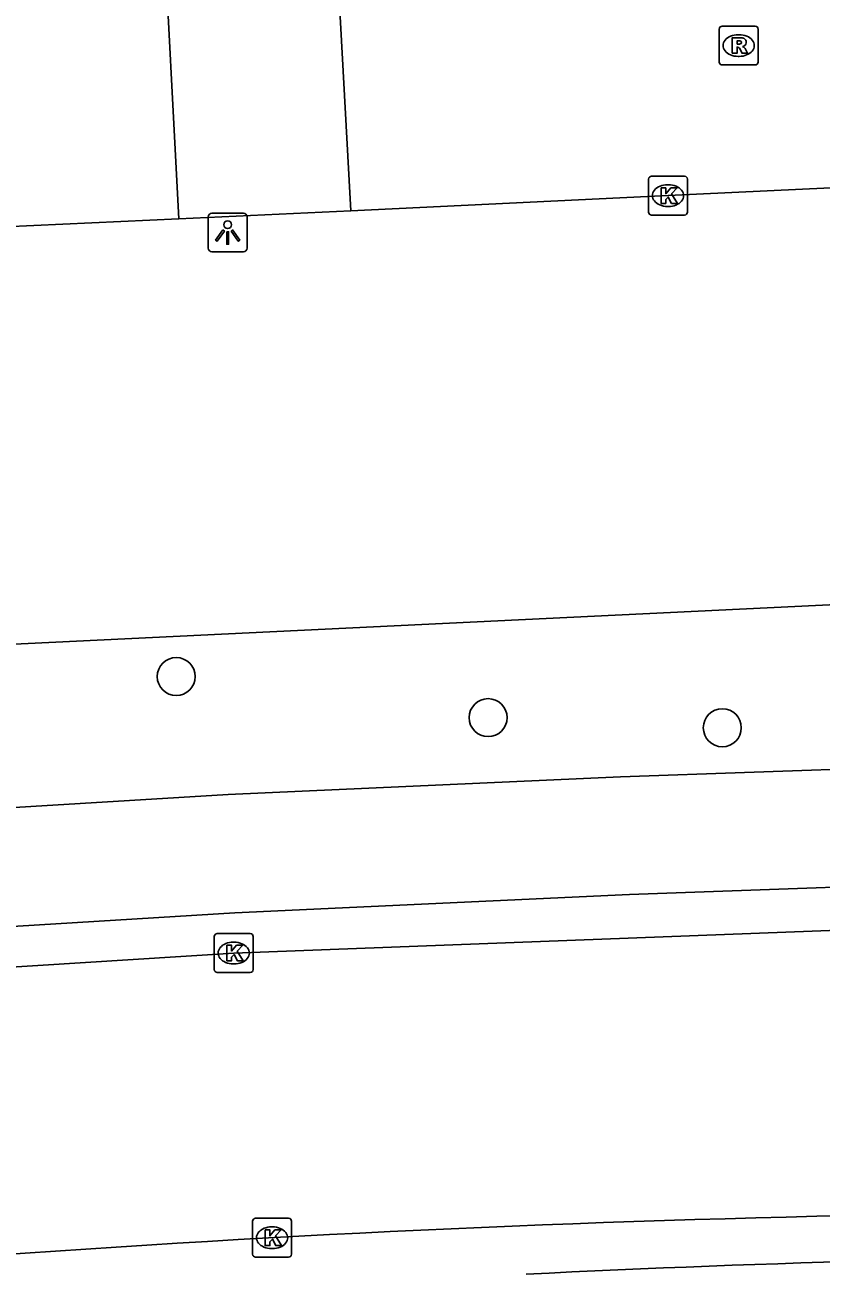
# Model space of a CAD drawing. Extents: x 159053 to 160041, y 380450 to 381422.
# Drawn here: x 159856.62 to 159877.12, y 380842.97 to 380874.99 of the extents above; entities that cross this region are included whole.
import ezdxf

# ---------------------------------------------------------------- set-up
doc = ezdxf.new("R2010")
doc.units = 0
for name, color, linetype in [('IMGEO_Berm_groen', 7, 'Continuous'), ('IMGEO_Boom', 7, 'Continuous'), ('IMGEO_Fietspad_gesloten', 7, 'Continuous'), ('IMGEO_Kolk', 7, 'Continuous'), ('IMGEO_Lichtpunt', 7, 'Continuous'), ('IMGEO_Rijbaan_lokaal_gesloten', 7, 'Continuous'), ('IMGEO_Rijbaan_lokaal_open', 7, 'Continuous'), ('IMGEO_Rioolput', 7, 'Continuous')]:
    doc.layers.add(name, color=color, linetype=linetype)

msp = doc.modelspace()

# ---------------------------------------------------------------- linework, layer by layer
at = {"layer": 'IMGEO_Berm_groen'}
msp.add_lwpolyline([(159954.072, 380860.782), (159954.947, 380862.677), (159947.514, 380867.988), (159937.181, 380868.08), (159926.058, 380860.703), (159902.245, 380860.568), (159882.127, 380860.285), (159849.043, 380858.685), (159776.078, 380853.854), (159762.004, 380858.511), (159750.877, 380857.546), (159748.112, 380854.334), (159749.968, 380850.893)], dxfattribs=at)
at = {"layer": 'IMGEO_Boom'}
for centre in [(159860.514, 380858.204), (159868.544, 380857.145), (159874.573, 380856.885)]:
    msp.add_circle(centre, 0.489, dxfattribs=at)
at = {"layer": 'IMGEO_Fietspad_gesloten'}
for points in [[(159941.999, 380856.385), (159900.169, 380856.239), (159882.277, 380855.98), (159871.949, 380855.624), (159861.854, 380855.168), (159841.235, 380853.915), (159802.241, 380850.732), (159761.702, 380847.843)], [(159761.439, 380844.812), (159761.948, 380844.796), (159802.587, 380847.782), (159841.485, 380850.858), (159862.024, 380852.122), (159872.183, 380852.589), (159882.27, 380852.951), (159889.555, 380853.072), (159900.233, 380853.185), (159942.503, 380853.274)]]:
    msp.add_lwpolyline(points, dxfattribs=at)
msp.add_arc((159888.541, 380466.416), 376.876, 87.15952, 92.89216, dxfattribs=at)
at = {"layer": 'IMGEO_Kolk'}
for p, q in [((159872.674, 380870.162), (159872.674, 380871.014)), ((159872.749, 380871.088), (159873.601, 380871.088)), ((159873.675, 380871.014), (159873.675, 380870.162)), ((159873.162, 380870.868), (159873.187, 380870.868)), ((159873.601, 380870.088), (159872.749, 380870.088)), ((159873.185, 380870.308), (159873.16, 380870.308)), ((159861.494, 380850.657), (159861.494, 380851.509)), ((159861.569, 380851.583), (159862.421, 380851.583)), ((159862.495, 380851.509), (159862.495, 380850.657)), ((159861.982, 380851.363), (159862.007, 380851.363)), ((159862.421, 380850.583), (159861.569, 380850.583)), ((159862.005, 380850.803), (159861.98, 380850.803)), ((159862.481, 380843.325), (159862.481, 380844.177)), ((159862.556, 380844.251), (159863.408, 380844.251)), ((159863.482, 380844.177), (159863.482, 380843.325)), ((159862.969, 380844.031), (159862.994, 380844.031)), ((159862.992, 380843.471), (159862.967, 380843.471)), ((159863.408, 380843.251), (159862.556, 380843.251))]:
    msp.add_line(p, q, dxfattribs=at)
for points in [[(159872.674, 380870.162), (159872.674, 380871.014)], [(159872.749, 380871.088), (159873.601, 380871.088)], [(159873.675, 380871.014), (159873.675, 380870.162)], [(159872.995, 380870.788), (159873.118, 380870.788), (159873.118, 380870.637), (159873.248, 380870.788), (159873.412, 380870.788), (159873.266, 380870.637), (159873.419, 380870.388), (159873.267, 380870.388), (159873.182, 380870.552), (159873.118, 380870.485), (159873.118, 380870.388), (159872.995, 380870.388), (159872.995, 380870.788)], [(159873.601, 380870.088), (159872.749, 380870.088)], [(159861.494, 380850.657), (159861.494, 380851.509)], [(159861.569, 380851.583), (159862.421, 380851.583)], [(159862.495, 380851.509), (159862.495, 380850.657)], [(159861.815, 380851.283), (159861.938, 380851.283), (159861.938, 380851.132), (159862.068, 380851.283), (159862.232, 380851.283), (159862.086, 380851.132), (159862.239, 380850.883), (159862.087, 380850.883), (159862.002, 380851.047), (159861.938, 380850.98), (159861.938, 380850.883), (159861.815, 380850.883), (159861.815, 380851.283)], [(159862.421, 380850.583), (159861.569, 380850.583)], [(159862.481, 380843.325), (159862.481, 380844.177)], [(159862.556, 380844.251), (159863.408, 380844.251)], [(159863.482, 380844.177), (159863.482, 380843.325)], [(159862.802, 380843.951), (159862.925, 380843.951), (159862.925, 380843.8), (159863.055, 380843.951), (159863.219, 380843.951), (159863.073, 380843.8), (159863.226, 380843.551), (159863.074, 380843.551), (159862.989, 380843.715), (159862.925, 380843.648), (159862.925, 380843.551), (159862.802, 380843.551), (159862.802, 380843.951)], [(159863.408, 380843.251), (159862.556, 380843.251)]]:
    msp.add_lwpolyline(points, dxfattribs=at)
for centre, start, end in [((159872.751, 380871.012), 91.552, 178.448), ((159872.751, 380871.012), 91.552, 178.448), ((159873.599, 380871.012), 1.552, 88.448), ((159873.599, 380871.012), 1.552, 88.448), ((159872.751, 380870.164), 181.552, 268.448), ((159872.751, 380870.164), 181.552, 268.448), ((159873.599, 380870.164), 271.552, 358.448), ((159873.599, 380870.164), 271.552, 358.448), ((159861.571, 380851.507), 91.552, 178.448), ((159861.571, 380851.507), 91.552, 178.448), ((159862.419, 380851.507), 1.552, 88.448), ((159862.419, 380851.507), 1.552, 88.448), ((159861.571, 380850.659), 181.552, 268.448), ((159861.571, 380850.659), 181.552, 268.448), ((159862.419, 380850.659), 271.552, 358.448), ((159862.419, 380850.659), 271.552, 358.448), ((159862.558, 380844.175), 91.552, 178.448), ((159862.558, 380844.175), 91.552, 178.448), ((159863.406, 380844.175), 1.552, 88.448), ((159863.406, 380844.175), 1.552, 88.448), ((159862.558, 380843.327), 181.552, 268.448), ((159862.558, 380843.327), 181.552, 268.448), ((159863.406, 380843.327), 271.552, 358.448), ((159863.406, 380843.327), 271.552, 358.448)]:
    msp.add_arc(centre, 0.0765, start, end, dxfattribs=at)
for centre, major_axis, ratio, start_param, end_param in [((159873.161, 380870.588), (-0.387, 0.002), 0.722429, 4.712389, 7.853982), ((159873.186, 380870.588), (-0.39, 0.002), 0.717154, 1.570796, 4.712389), ((159861.981, 380851.083), (-0.387, 0.002), 0.722429, 4.712389, 7.853982), ((159862.006, 380851.083), (-0.39, 0.002), 0.717154, 1.570796, 4.712389), ((159862.968, 380843.751), (-0.387, 0.002), 0.722429, 4.712389, 7.853982), ((159862.993, 380843.751), (-0.39, 0.002), 0.717154, 1.570796, 4.712389)]:
    msp.add_ellipse(centre, major_axis=major_axis, ratio=ratio, start_param=start_param, end_param=end_param, dxfattribs=at)
at = {"layer": 'IMGEO_Lichtpunt'}
for p, q in [((159861.34, 380870.041), (159861.34, 380869.234)), ((159861.34, 380870.041), (159861.34, 380869.234)), ((159862.242, 380870.136), (159861.434, 380870.136)), ((159862.242, 380870.136), (159861.434, 380870.136)), ((159862.336, 380869.234), (159862.336, 380870.041)), ((159862.336, 380869.234), (159862.336, 380870.041)), ((159861.434, 380869.14), (159862.242, 380869.14)), ((159861.434, 380869.14), (159862.242, 380869.14))]:
    msp.add_line(p, q, dxfattribs=at)
for points in [[(159861.714, 380869.705), (159861.753, 380869.677), (159861.565, 380869.415), (159861.527, 380869.442), (159861.714, 380869.705)], [(159861.816, 380869.657), (159861.863, 380869.657), (159861.863, 380869.335), (159861.816, 380869.335), (159861.816, 380869.657)], [(159861.926, 380869.677), (159861.964, 380869.704), (159862.151, 380869.442), (159862.112, 380869.414), (159861.926, 380869.677)]]:
    msp.add_lwpolyline(points, dxfattribs=at)
msp.add_circle((159861.839, 380869.839), 0.0994, dxfattribs=at)
for centre, start, end in [((159861.434, 380870.041), 90, 180), ((159861.434, 380870.041), 90, 180), ((159862.242, 380870.041), 0, 90), ((159862.242, 380870.041), 0, 90), ((159861.434, 380869.234), 180, 270), ((159861.434, 380869.234), 180, 270), ((159862.242, 380869.234), 270, 0), ((159862.242, 380869.234), 270, 360)]:
    msp.add_arc(centre, 0.0946, start, end, dxfattribs=at)
at = {"layer": 'IMGEO_Rijbaan_lokaal_gesloten'}
msp.add_lwpolyline([(159942.485, 380852.167), (159900.033, 380852.075), (159882.524, 380851.86), (159861.995, 380851.083), (159841.53, 380849.793), (159782.107, 380845.096), (159761.503, 380843.735)], dxfattribs=at)
msp.add_arc((159887.288, 380403.789), 440.634, 87.8674, 94.39921, dxfattribs=at)
at = {"layer": 'IMGEO_Rijbaan_lokaal_open'}
for points in [[(159864.572, 380878.18), (159865.01, 380870.195)], [(159860.577, 380869.987), (159860.164, 380877.998)], [(159865.01, 380870.195), (159873.175, 380870.588), (159895.755, 380871.653), (159899.01, 380871.816), (159905.029, 380872.069), (159914.096, 380872.13), (159915.273, 380872.126), (159916.501, 380872.138), (159929.567, 380871.92), (159941.767, 380871.714), (159957.703, 380871.452)], [(159865.01, 380870.195), (159860.577, 380869.987)], [(159762.009, 380863.451), (159772.719, 380864.21), (159788.948, 380865.369), (159790.225, 380865.491), (159808.442, 380866.749), (159835.02, 380868.611), (159840.308, 380868.954), (159851.567, 380869.572), (159853.852, 380869.682), (159860.577, 380869.987)]]:
    msp.add_lwpolyline(points, dxfattribs=at)
at = {"layer": 'IMGEO_Rioolput'}
for p, q in [((159874.493, 380874.027), (159874.493, 380874.879)), ((159874.568, 380874.953), (159875.42, 380874.953)), ((159875.494, 380874.879), (159875.494, 380874.027)), ((159874.981, 380874.733), (159875.006, 380874.733)), ((159875.42, 380873.953), (159874.568, 380873.953)), ((159875.004, 380874.173), (159874.979, 380874.173))]:
    msp.add_line(p, q, dxfattribs=at)
for points in [[(159874.493, 380874.027), (159874.493, 380874.879)], [(159874.568, 380874.953), (159875.42, 380874.953)], [(159875.494, 380874.879), (159875.494, 380874.027)], [(159875.082, 380874.651), (159874.83, 380874.653), (159874.83, 380874.253)], [(159875.008, 380874.572), (159874.954, 380874.572), (159874.954, 380874.491)], [(159874.83, 380874.253), (159874.954, 380874.253), (159874.954, 380874.415), (159874.965, 380874.415)], [(159874.954, 380874.491), (159875.006, 380874.491)], [(159875.012, 380874.386), (159875.083, 380874.253), (159875.223, 380874.253), (159875.158, 380874.379)], [(159875.42, 380873.953), (159874.568, 380873.953)]]:
    msp.add_lwpolyline(points, dxfattribs=at)
for centre, radius, start, end in [((159874.57, 380874.877), 0.0765, 91.552, 178.448), ((159874.57, 380874.877), 0.0765, 91.552, 178.448), ((159875.418, 380874.877), 0.0765, 1.552, 88.448), ((159875.418, 380874.877), 0.0765, 1.552, 88.448), ((159875.014, 380874.476), 0.0964, 77.0061, 93.1865), ((159875.028, 380874.533), 0.0378, 276.6634, 79.6772), ((159875.081, 380874.541), 0.109, 350.3612, 89.416), ((159875.079, 380874.541), 0.112, 277.5842, 350.9817), ((159874.964, 380874.362), 0.0533, 26.0293, 88.6989), ((159874.99, 380874.68), 0.19, 274.7715, 282.9687), ((159875.063, 380874.326), 0.108, 29.5134, 73.7905), ((159874.57, 380874.029), 0.0765, 181.552, 268.448), ((159874.57, 380874.029), 0.0765, 181.552, 268.448), ((159875.418, 380874.029), 0.0765, 271.552, 358.448), ((159875.418, 380874.029), 0.0765, 271.552, 358.448)]:
    msp.add_arc(centre, radius, start, end, dxfattribs=at)
for centre, major_axis, ratio, start_param, end_param in [((159874.98, 380874.453), (-0.387, 0.002), 0.722429, 4.712389, 7.853982), ((159875.005, 380874.453), (-0.39, 0.002), 0.717154, 1.570796, 4.712389)]:
    msp.add_ellipse(centre, major_axis=major_axis, ratio=ratio, start_param=start_param, end_param=end_param, dxfattribs=at)

doc.saveas('drawing.dxf')
